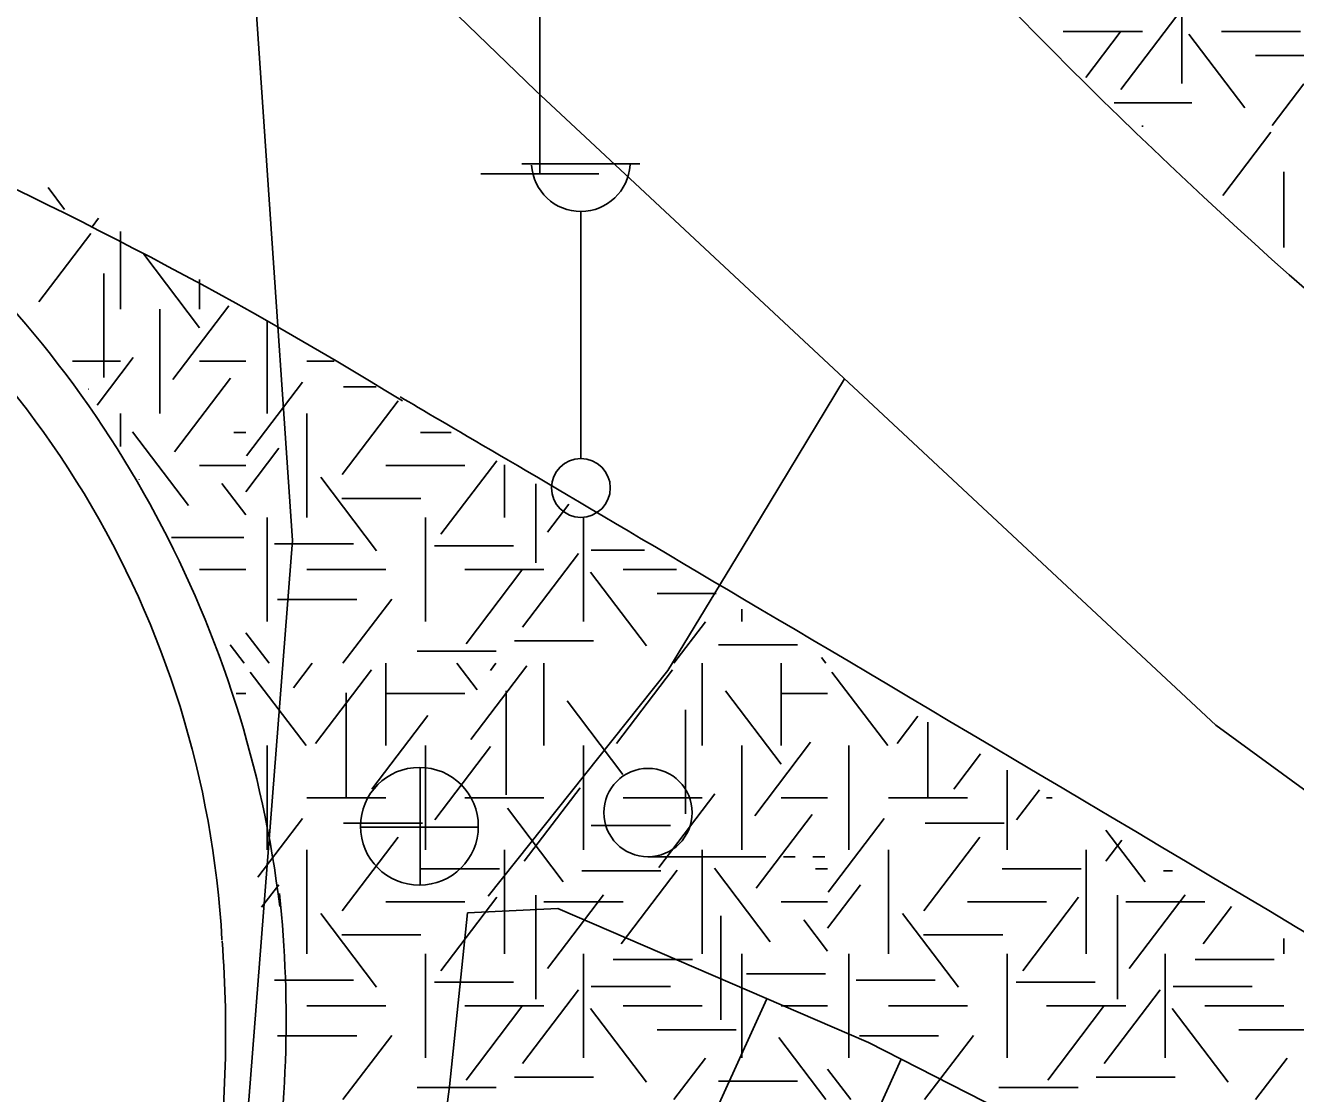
# Model space of a CAD drawing. Extents: x 419677 to 421689, y 4450851 to 4452923.
# Drawn here: x 420256.19 to 420277.76, y 4452032.31 to 4452050.44 of the extents above; entities that cross this region are included whole.
import ezdxf

# ---------------------------------------------------------------- set-up
doc = ezdxf.new("R2010")
doc.units = 0
for name, color, linetype in [('AA_HH', 7, 'Continuous'), ('Level 41', 7, 'Continuous'), ('Level 62', 7, 'Continuous')]:
    doc.layers.add(name, color=color, linetype=linetype)

msp = doc.modelspace()

# ---------------------------------------------------------------- linework, layer by layer
at = {"layer": 'AA_HH'}
for p, q in [((420264.93, 4452047.922), (420264.93, 4452052.922)), ((420264.626, 4452048.091), (420266.626, 4452048.091)), ((420263.93, 4452047.922), (420265.93, 4452047.922)), ((420265.626, 4452043.091), (420265.626, 4452047.284)), ((420262.9, 4452035.838), (420262.9, 4452037.838)), ((420261.88, 4452036.828), (420263.88, 4452036.828)), ((420266.766, 4452036.328), (420268.767, 4452036.328)), ((420269.067, 4452036.328), (420269.267, 4452036.328)), ((420269.567, 4452036.328), (420269.767, 4452036.328)), ((420268.787, 4452033.917), (420264.748, 4452025.104)), ((420271.067, 4452032.889), (420269.044, 4452028.476))]:
    msp.add_line(p, q, dxfattribs=at)
for points in [[(420397.569, 4451969.565), (420368.162, 4451984.791), (420346.871, 4451996.077), (420325.677, 4452007.623), (420307.1, 4452017.8), (420297.551, 4452023.383), (420287.987, 4452030.11), (420276.408, 4452038.563), (420264.859, 4452049.332), (420260.081, 4452053.957), (420259.882, 4452054.112), (420260.728, 4452041.699), (420259.985, 4452032.196), (420258.843, 4452024.529), (420255.051, 4452011.924), (420250.679, 4452002.57), (420243.311, 4451990.758), (420238.509, 4451984.736), (420246.006, 4451983.783), (420257.774, 4451981.835), (420271.403, 4451978.695), (420279.405, 4451976.372)], [(420264.05, 4452035.659), (420267.103, 4452039.491), (420268.366, 4452041.57), (420270.104, 4452044.441)], [(420263.701, 4452035.377), (420263.393, 4452032.43), (420262.674, 4452026.933), (420260.691, 4452019.096), (420258.52, 4452011.973), (420255.412, 4452003.928), (420252.298, 4451997.784), (420249.468, 4451992.922)], [(420438.02, 4451947.439), (420433.413, 4451950.307), (420401.754, 4451966.128), (420364.854, 4451984.999), (420328.536, 4452004.369), (420296.842, 4452019.746), (420270.508, 4452033.174), (420265.237, 4452035.449), (420263.701, 4452035.377)]]:
    msp.add_lwpolyline(points, dxfattribs=at)
for centre, radius in [((420265.626, 4452042.591), 0.5), ((420262.885, 4452036.846), 1), ((420266.766, 4452037.078), 0.75)]:
    msp.add_circle(centre, radius, dxfattribs=at)
msp.add_arc((420265.626, 4452048.121), 0.837, 183.298, 356.9072, dxfattribs=at)
at = {"layer": 'Level 41'}
for p, q in [((420275.833, 4452049.455), (420275.833, 4452051.223)), ((420274.797, 4452049.358), (420275.746, 4452050.608)), ((420273.818, 4452050.339), (420275.161, 4452050.339)), ((420274.203, 4452049.56), (420274.786, 4452050.328)), ((420276.9, 4452049.044), (420275.95, 4452050.293)), ((420276.504, 4452050.339), (420277.847, 4452050.339)), ((420277.083, 4452049.932), (420278.426, 4452049.932)), ((420277.366, 4452048.746), (420277.903, 4452049.452)), ((420274.685, 4452049.127), (420276.003, 4452049.127)), ((420275.161, 4452048.746), (420275.161, 4452048.721)), ((420276.527, 4452047.558), (420277.343, 4452048.633)), ((420277.565, 4452047.958), (420277.565, 4452046.674)), ((420256.86, 4452047.32), (420256.579, 4452047.69)), ((420257.326, 4452047.022), (420257.437, 4452047.168)), ((420256.424, 4452045.751), (420257.303, 4452046.909)), ((420257.807, 4452046.944), (420257.807, 4452045.624)), ((420259.151, 4452045.308), (420258.202, 4452046.557)), ((420257.525, 4452046.234), (420257.525, 4452044.467)), ((420259.15, 4452046.128), (420259.15, 4452045.624)), ((420259.15, 4452046.128), (420259.15, 4452045.624)), ((420258.479, 4452045.624), (420258.479, 4452043.857)), ((420258.479, 4452045.624), (420258.479, 4452043.857)), ((420258.699, 4452044.431), (420259.648, 4452045.681)), ((420260.3, 4452043.857), (420260.3, 4452045.429)), ((420256.993, 4452044.74), (420257.807, 4452044.74)), ((420257.41, 4452043.998), (420258.023, 4452044.806)), ((420259.15, 4452044.74), (420259.938, 4452044.74)), ((420260.971, 4452044.74), (420261.434, 4452044.74)), ((420258.725, 4452043.205), (420259.675, 4452044.454)), ((420257.257, 4452044.27), (420257.267, 4452044.27)), ((420259.948, 4452043.136), (420260.897, 4452044.385)), ((420261.595, 4452044.306), (420262.149, 4452044.306)), ((420261.573, 4452042.819), (420262.522, 4452044.069)), ((420257.807, 4452043.857), (420257.807, 4452043.293)), ((420260.971, 4452043.857), (420260.971, 4452042.09)), ((420258.964, 4452042.293), (420258.015, 4452043.542)), ((420259.734, 4452043.533), (420259.938, 4452043.533)), ((420262.901, 4452043.533), (420263.421, 4452043.533)), ((420259.938, 4452042.527), (420260.497, 4452043.263)), ((420259.15, 4452042.973), (420259.938, 4452042.973)), ((420262.314, 4452042.973), (420263.657, 4452042.973)), ((420263.25, 4452041.803), (420264.2, 4452043.053)), ((420264.329, 4452042.982), (420264.329, 4452042.09)), ((420258.125, 4452042.735), (420258.125, 4452042.727)), ((420262.158, 4452041.522), (420261.209, 4452042.772)), ((420259.938, 4452042.133), (420259.532, 4452042.667)), ((420264.861, 4452042.658), (420264.861, 4452041.317)), ((420261.568, 4452042.413), (420262.911, 4452042.413)), ((420265.061, 4452041.839), (420265.424, 4452042.317)), ((420260.3, 4452040.322), (420260.3, 4452042.09)), ((420262.986, 4452040.322), (420262.986, 4452042.09)), ((420265.672, 4452040.322), (420265.672, 4452042.09)), ((420258.676, 4452041.747), (420259.904, 4452041.747)), ((420260.423, 4452041.641), (420261.766, 4452041.641)), ((420263.14, 4452041.607), (420264.483, 4452041.607)), ((420264.636, 4452040.225), (420265.585, 4452041.475)), ((420265.803, 4452041.536), (420266.709, 4452041.536)), ((420259.15, 4452041.206), (420259.938, 4452041.206)), ((420260.971, 4452041.206), (420262.314, 4452041.206)), ((420263.657, 4452041.206), (420265, 4452041.206)), ((420263.676, 4452039.946), (420264.625, 4452041.195)), ((420266.343, 4452041.206), (420267.252, 4452041.206)), ((420266.739, 4452039.911), (420265.789, 4452041.16)), ((420266.922, 4452040.799), (420267.922, 4452040.799)), ((420260.477, 4452040.695), (420261.819, 4452040.695)), ((420261.585, 4452039.613), (420262.414, 4452040.704)), ((420268.358, 4452040.322), (420268.358, 4452040.534)), ((420267.205, 4452039.613), (420267.742, 4452040.319)), ((420260.332, 4452039.613), (420259.938, 4452040.131)), ((420259.909, 4452039.613), (420259.67, 4452039.928)), ((420264.499, 4452039.994), (420265.842, 4452039.994)), ((420267.961, 4452039.925), (420269.304, 4452039.925)), ((420262.847, 4452039.819), (420264.19, 4452039.819)), ((420269.788, 4452039.613), (420269.714, 4452039.71)), ((420260.959, 4452038.215), (420260.01, 4452039.465)), ((420260.748, 4452039.196), (420261.065, 4452039.613)), ((420261.119, 4452038.25), (420262.068, 4452039.5)), ((420262.314, 4452039.613), (420262.314, 4452038.215)), ((420263.863, 4452039.161), (420263.519, 4452039.613)), ((420263.756, 4452038.319), (420264.706, 4452039.569)), ((420264.089, 4452039.493), (420264.18, 4452039.613)), ((420265, 4452039.613), (420265, 4452038.215)), ((420266.233, 4452038.25), (420267.182, 4452039.5)), ((420267.686, 4452039.613), (420267.686, 4452038.215)), ((420269.029, 4452039.613), (420269.029, 4452038.215)), ((420269.029, 4452039.613), (420269.029, 4452038.215)), ((420270.838, 4452038.215), (420269.889, 4452039.465)), ((420259.77, 4452039.099), (420259.938, 4452039.099)), ((420261.639, 4452039.111), (420261.639, 4452037.344)), ((420262.314, 4452039.099), (420263.657, 4452039.099)), ((420264.356, 4452039.146), (420264.356, 4452037.379)), ((420269.03, 4452037.899), (420268.081, 4452039.148)), ((420269.029, 4452039.099), (420269.817, 4452039.099)), ((420266.34, 4452037.724), (420265.391, 4452038.973)), ((420267.404, 4452038.825), (420267.404, 4452037.058)), ((420262.079, 4452037.478), (420263.028, 4452038.728)), ((420270.998, 4452038.25), (420271.351, 4452038.716)), ((420271.518, 4452038.614), (420271.518, 4452037.344)), ((420260.3, 4452036.448), (420260.3, 4452038.215)), ((420262.986, 4452038.215), (420262.986, 4452036.448)), ((420263.145, 4452036.953), (420264.094, 4452038.203)), ((420265.672, 4452038.215), (420265.672, 4452036.448)), ((420268.358, 4452038.215), (420268.358, 4452036.448)), ((420268.358, 4452038.215), (420268.358, 4452036.448)), ((420268.578, 4452037.022), (420269.527, 4452038.272)), ((420270.179, 4452036.448), (420270.179, 4452038.215)), ((420271.958, 4452037.478), (420272.41, 4452038.073)), ((420272.865, 4452037.796), (420272.865, 4452036.448)), ((420260.971, 4452037.331), (420262.314, 4452037.331)), ((420263.657, 4452037.331), (420265, 4452037.331)), ((420264.662, 4452036.252), (420265.613, 4452037.501)), ((420266.343, 4452037.331), (420267.686, 4452037.331)), ((420266.953, 4452036.147), (420267.902, 4452037.397)), ((420269.029, 4452037.331), (420269.817, 4452037.331)), ((420270.85, 4452037.331), (420272.193, 4452037.331)), ((420273.024, 4452036.953), (420273.412, 4452037.464)), ((420273.536, 4452037.331), (420273.631, 4452037.331)), ((420265.328, 4452035.902), (420264.378, 4452037.151)), ((420260.143, 4452035.984), (420260.897, 4452036.976)), ((420261.595, 4452036.897), (420262.938, 4452036.897)), ((420265.803, 4452036.861), (420267.146, 4452036.861)), ((420268.604, 4452035.796), (420269.554, 4452037.045)), ((420269.827, 4452035.727), (420270.776, 4452036.976)), ((420271.474, 4452036.897), (420272.817, 4452036.897)), ((420261.573, 4452035.41), (420262.522, 4452036.66)), ((420271.452, 4452035.41), (420272.401, 4452036.66)), ((420275.207, 4452035.902), (420274.541, 4452036.778)), ((420260.971, 4452036.448), (420260.971, 4452034.681)), ((420264.329, 4452036.448), (420264.329, 4452034.681)), ((420267.686, 4452036.448), (420267.686, 4452034.681)), ((420270.85, 4452036.448), (420270.85, 4452034.681)), ((420274.208, 4452036.448), (420274.208, 4452034.681)), ((420274.541, 4452036.252), (420274.815, 4452036.612)), ((420262.901, 4452036.124), (420264.244, 4452036.124)), ((420265.643, 4452036.091), (420266.986, 4452036.091)), ((420266.313, 4452034.85), (420267.263, 4452036.1)), ((420268.843, 4452034.884), (420267.894, 4452036.133)), ((420269.613, 4452036.124), (420269.817, 4452036.124)), ((420272.78, 4452036.124), (420274.123, 4452036.124)), ((420275.522, 4452036.091), (420275.672, 4452036.091)), ((420260.205, 4452035.47), (420260.497, 4452035.854)), ((420269.817, 4452035.118), (420270.376, 4452035.854)), ((420263.25, 4452034.394), (420264.2, 4452035.644)), ((420264.861, 4452035.676), (420264.861, 4452033.908)), ((420265.061, 4452034.43), (420266.01, 4452035.679)), ((420273.129, 4452034.394), (420274.079, 4452035.644)), ((420274.74, 4452035.676), (420274.74, 4452033.908)), ((420274.94, 4452034.43), (420275.889, 4452035.679)), ((420262.158, 4452034.113), (420261.209, 4452035.363)), ((420262.314, 4452035.564), (420263.657, 4452035.564)), ((420265, 4452035.564), (420266.343, 4452035.564)), ((420269.029, 4452035.564), (420269.817, 4452035.564)), ((420272.037, 4452034.113), (420271.088, 4452035.363)), ((420272.193, 4452035.564), (420273.536, 4452035.564)), ((420274.879, 4452035.564), (420276.222, 4452035.564)), ((420276.192, 4452034.85), (420276.673, 4452035.483)), ((420268.004, 4452035.326), (420268.004, 4452033.558)), ((420269.817, 4452034.724), (420269.411, 4452035.258)), ((420261.568, 4452035.004), (420262.911, 4452035.004)), ((420271.447, 4452035.004), (420272.79, 4452035.004)), ((420277.565, 4452034.941), (420277.565, 4452034.681)), ((420260.3, 4452034.678), (420260.3, 4452034.681)), ((420262.986, 4452032.913), (420262.986, 4452034.681)), ((420265.672, 4452032.913), (420265.672, 4452034.681)), ((420266.177, 4452034.583), (420267.52, 4452034.583)), ((420268.358, 4452032.913), (420268.358, 4452034.681)), ((420270.179, 4452032.913), (420270.179, 4452034.681)), ((420272.865, 4452032.913), (420272.865, 4452034.681)), ((420275.551, 4452032.913), (420275.551, 4452034.681)), ((420276.056, 4452034.583), (420277.399, 4452034.583)), ((420268.44, 4452034.338), (420269.783, 4452034.338)), ((420260.423, 4452034.232), (420261.766, 4452034.232)), ((420263.14, 4452034.198), (420264.483, 4452034.198)), ((420264.636, 4452032.816), (420265.585, 4452034.066)), ((420265.803, 4452034.127), (420267.146, 4452034.127)), ((420270.302, 4452034.232), (420271.645, 4452034.232)), ((420273.019, 4452034.198), (420274.362, 4452034.198)), ((420274.515, 4452032.816), (420275.464, 4452034.066)), ((420275.682, 4452034.127), (420277.025, 4452034.127)), ((420260.971, 4452033.797), (420262.314, 4452033.797)), ((420263.657, 4452033.797), (420265, 4452033.797)), ((420263.676, 4452032.537), (420264.625, 4452033.786)), ((420266.739, 4452032.502), (420265.789, 4452033.751)), ((420266.343, 4452033.797), (420267.686, 4452033.797)), ((420269.029, 4452033.797), (420269.817, 4452033.797)), ((420270.85, 4452033.797), (420272.193, 4452033.797)), ((420273.536, 4452033.797), (420274.879, 4452033.797)), ((420273.555, 4452032.537), (420274.504, 4452033.786)), ((420276.618, 4452032.502), (420275.668, 4452033.751)), ((420276.222, 4452033.797), (420277.565, 4452033.797)), ((420260.477, 4452033.286), (420261.819, 4452033.286)), ((420261.585, 4452032.204), (420262.414, 4452033.295)), ((420266.922, 4452033.39), (420268.265, 4452033.39)), ((420269.788, 4452032.204), (420268.986, 4452033.26)), ((420270.356, 4452033.286), (420271.698, 4452033.286)), ((420271.464, 4452032.204), (420272.293, 4452033.295)), ((420276.801, 4452033.39), (420278.144, 4452033.39)), ((420267.205, 4452032.204), (420267.742, 4452032.91)), ((420277.084, 4452032.204), (420277.621, 4452032.91)), ((420264.499, 4452032.585), (420265.842, 4452032.585)), ((420270.211, 4452032.204), (420269.817, 4452032.722)), ((420274.378, 4452032.585), (420275.721, 4452032.585)), ((420262.847, 4452032.41), (420264.19, 4452032.41)), ((420267.961, 4452032.516), (420269.304, 4452032.516)), ((420272.726, 4452032.41), (420274.069, 4452032.41))]:
    msp.add_line(p, q, dxfattribs=at)
at = {"layer": 'Level 62'}
for centre, radius, start, end in [((420338.397, 4452114.378), 91.305, 220.61952, 236.47311), ((420224.42, 4451982.066), 72.814, 58.37924, 66.63854), ((420243.227, 4452034.03), 16.328, 3.1072, 59.3578), ((420243.227, 4452034.03), 16.328, 3.1072, 59.3578), ((420243.227, 4452034.03), 16.328, 3.1072, 59.3578), ((420241.87, 4452033.241), 18.776, 6.8523, 49.6484), ((420240.575, 4452033.571), 20.046, 349.8041, 6.1015), ((420238.901, 4452033.335), 20.693, 351.807, 4.3349), ((420238.901, 4452033.335), 20.693, 351.807, 4.3349), ((420238.901, 4452033.335), 20.693, 351.807, 4.3349)]:
    msp.add_arc(centre, radius, start, end, dxfattribs=at)
msp.add_open_spline([(420309.361, 4452000.973), (420307.745, 4452017.283), (420272.685, 4452038.193), (420264.007, 4452043.292), (420262.559, 4452044.135)], degree=3, dxfattribs=at)

doc.saveas('drawing.dxf')
